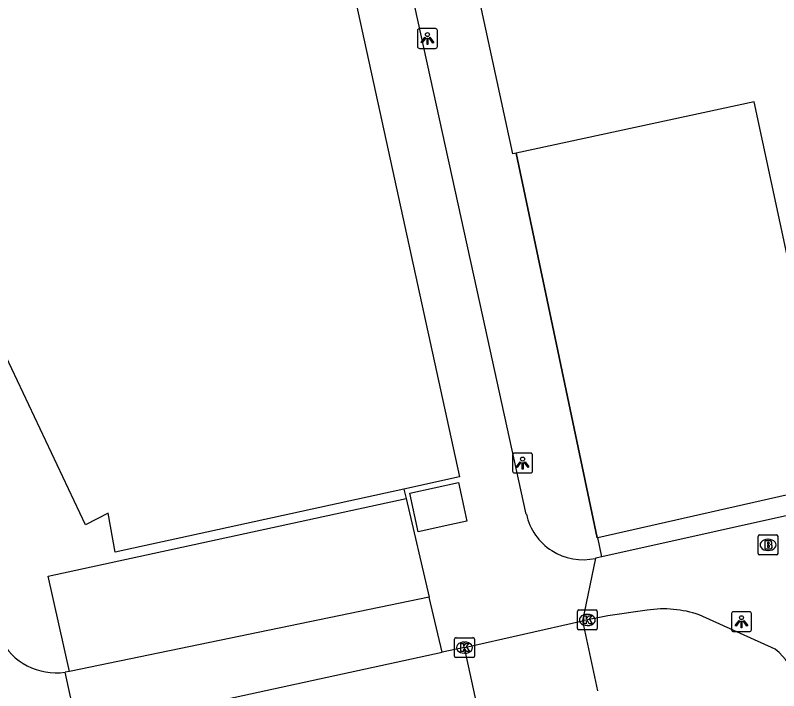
# Model space of a CAD drawing. Extents: x 160037 to 160839, y 385326 to 386441.
# Drawn here: x 160618.11 to 160656.46, y 385812.39 to 385846.32 of the extents above; entities that cross this region are included whole.
import ezdxf

# ---------------------------------------------------------------- set-up
doc = ezdxf.new("R2010")
doc.units = 0
for name, color, linetype in [('IMGEO_Brandkraan', 7, 'Continuous'), ('IMGEO_Groenvoorziening', 7, 'Continuous'), ('IMGEO_Hek', 7, 'Continuous'), ('IMGEO_Kolk', 7, 'Continuous'), ('IMGEO_Lichtpunt', 7, 'Continuous'), ('IMGEO_Pand', 7, 'Continuous'), ('IMGEO_Parkeervlak_open', 7, 'Continuous'), ('IMGEO_Rijbaan_lokaal_open', 7, 'Continuous'), ('IMGEO_Voetpad_open', 7, 'Continuous')]:
    doc.layers.add(name, color=color, linetype=linetype)

msp = doc.modelspace()

# ---------------------------------------------------------------- linework, layer by layer
at = {"layer": 'IMGEO_Brandkraan'}
for p, q in [((160655.424, 385819.287), (160655.424, 385820.139)), ((160655.499, 385820.213), (160656.351, 385820.213)), ((160655.912, 385819.993), (160655.937, 385819.993)), ((160656.425, 385820.139), (160656.425, 385819.287)), ((160655.935, 385819.433), (160655.91, 385819.433)), ((160656.351, 385819.213), (160655.499, 385819.213))]:
    msp.add_line(p, q, dxfattribs=at)
for points in [[(160655.424, 385819.287), (160655.424, 385820.139)], [(160655.499, 385820.213), (160656.351, 385820.213)], [(160656.425, 385820.139), (160656.425, 385819.287)], [(160655.772, 385819.913), (160655.772, 385819.513), (160655.985, 385819.513)], [(160656.003, 385819.913), (160655.772, 385819.913)], [(160655.951, 385819.832), (160655.897, 385819.832), (160655.897, 385819.756)], [(160655.897, 385819.756), (160655.95, 385819.756)], [(160655.959, 385819.68), (160655.897, 385819.68), (160655.897, 385819.599)], [(160655.897, 385819.599), (160655.959, 385819.599)], [(160656.351, 385819.213), (160655.499, 385819.213)]]:
    msp.add_lwpolyline(points, dxfattribs=at)
for centre, radius, start, end in [((160655.501, 385820.137), 0.0765, 91.552, 178.448), ((160655.501, 385820.137), 0.0765, 91.552, 178.448), ((160656.349, 385820.137), 0.0765, 1.552, 88.448), ((160656.349, 385820.137), 0.0765, 1.552, 88.448), ((160655.952, 385819.794), 0.0379, 267.8285, 90.9355), ((160655.96, 385819.639), 0.0404, 269.8759, 90.5077), ((160656.007, 385819.768), 0.145, 59.4692, 91.5367), ((160656.032, 385819.815), 0.0922, 285.5137, 58.1501), ((160656.037, 385819.623), 0.105, 301.3115, 78.989), ((160655.501, 385819.289), 0.0765, 181.552, 268.448), ((160655.501, 385819.289), 0.0765, 181.552, 268.448), ((160655.991, 385819.764), 0.251, 268.6676, 293.5347), ((160656.349, 385819.289), 0.0765, 271.552, 358.448), ((160656.349, 385819.289), 0.0765, 271.552, 358.448)]:
    msp.add_arc(centre, radius, start, end, dxfattribs=at)
for centre, major_axis, ratio, start_param, end_param in [((160655.911, 385819.713), (-0.387, 0.002), 0.722429, 4.712389, 7.853982), ((160655.936, 385819.713), (-0.39, 0.002), 0.717154, 1.570796, 4.712389)]:
    msp.add_ellipse(centre, major_axis=major_axis, ratio=ratio, start_param=start_param, end_param=end_param, dxfattribs=at)
at = {"layer": 'IMGEO_Groenvoorziening'}
msp.add_lwpolyline([(160647.37, 385820.08), (160661.638, 385823.316), (160661.005, 385826.258)], dxfattribs=at)
at = {"layer": 'IMGEO_Hek'}
for points in [[(160643.27, 385839.397), (160644.831, 385832.004)], [(160644.831, 385832.004), (160647.349, 385820.075), (160647.37, 385820.08), (160661.638, 385823.316)]]:
    msp.add_lwpolyline(points, dxfattribs=at)
at = {"layer": 'IMGEO_Kolk'}
for p, q in [((160646.347, 385815.516), (160646.347, 385816.368)), ((160646.422, 385816.442), (160647.274, 385816.442)), ((160646.835, 385816.222), (160646.86, 385816.222)), ((160647.348, 385816.368), (160647.348, 385815.516)), ((160647.274, 385815.442), (160646.422, 385815.442)), ((160646.858, 385815.662), (160646.833, 385815.662)), ((160640.253, 385815.052), (160641.105, 385815.052)), ((160640.178, 385814.126), (160640.178, 385814.978)), ((160640.666, 385814.832), (160640.691, 385814.832)), ((160641.179, 385814.978), (160641.179, 385814.126)), ((160640.689, 385814.272), (160640.664, 385814.272)), ((160641.105, 385814.052), (160640.253, 385814.052))]:
    msp.add_line(p, q, dxfattribs=at)
for points in [[(160646.347, 385815.516), (160646.347, 385816.368)], [(160646.422, 385816.442), (160647.274, 385816.442)], [(160647.348, 385816.368), (160647.348, 385815.516)], [(160646.668, 385816.142), (160646.791, 385816.142), (160646.791, 385815.991), (160646.921, 385816.142), (160647.085, 385816.142), (160646.939, 385815.991), (160647.092, 385815.742), (160646.94, 385815.742), (160646.855, 385815.906), (160646.791, 385815.839), (160646.791, 385815.742), (160646.668, 385815.742), (160646.668, 385816.142)], [(160647.274, 385815.442), (160646.422, 385815.442)], [(160640.253, 385815.052), (160641.105, 385815.052)], [(160640.178, 385814.126), (160640.178, 385814.978)], [(160640.499, 385814.752), (160640.622, 385814.752), (160640.622, 385814.601), (160640.752, 385814.752), (160640.916, 385814.752), (160640.77, 385814.601), (160640.923, 385814.352), (160640.771, 385814.352), (160640.686, 385814.516), (160640.622, 385814.449), (160640.622, 385814.352), (160640.499, 385814.352), (160640.499, 385814.752)], [(160641.179, 385814.978), (160641.179, 385814.126)], [(160641.105, 385814.052), (160640.253, 385814.052)]]:
    msp.add_lwpolyline(points, dxfattribs=at)
for centre, start, end in [((160646.424, 385816.366), 91.552, 178.448), ((160646.424, 385816.366), 91.552, 178.448), ((160647.272, 385816.366), 1.552, 88.448), ((160647.272, 385816.366), 1.552, 88.448), ((160646.424, 385815.518), 181.552, 268.448), ((160646.424, 385815.518), 181.552, 268.448), ((160647.272, 385815.518), 271.552, 358.448), ((160647.272, 385815.518), 271.552, 358.448), ((160640.255, 385814.976), 91.552, 178.448), ((160640.255, 385814.976), 91.552, 178.448), ((160641.103, 385814.976), 1.552, 88.448), ((160641.103, 385814.976), 1.552, 88.448), ((160640.255, 385814.128), 181.552, 268.448), ((160640.255, 385814.128), 181.552, 268.448), ((160641.103, 385814.128), 271.552, 358.448), ((160641.103, 385814.128), 271.552, 358.448)]:
    msp.add_arc(centre, 0.0765, start, end, dxfattribs=at)
for centre, major_axis, ratio, start_param, end_param in [((160646.834, 385815.942), (-0.387, 0.002), 0.722429, 4.712389, 7.853982), ((160646.859, 385815.942), (-0.39, 0.002), 0.717154, 1.570796, 4.712389), ((160640.665, 385814.552), (-0.387, 0.002), 0.722429, 4.712389, 7.853982), ((160640.69, 385814.552), (-0.39, 0.002), 0.717154, 1.570796, 4.712389)]:
    msp.add_ellipse(centre, major_axis=major_axis, ratio=ratio, start_param=start_param, end_param=end_param, dxfattribs=at)
at = {"layer": 'IMGEO_Lichtpunt'}
for p, q in [((160638.319, 385845.549), (160638.319, 385844.742)), ((160638.319, 385845.549), (160638.319, 385844.742)), ((160639.221, 385845.644), (160638.413, 385845.644)), ((160639.221, 385845.644), (160638.413, 385845.644)), ((160639.315, 385844.742), (160639.315, 385845.549)), ((160639.315, 385844.742), (160639.315, 385845.549)), ((160638.413, 385844.648), (160639.221, 385844.648)), ((160638.413, 385844.648), (160639.221, 385844.648)), ((160643.097, 385824.226), (160643.097, 385823.419)), ((160643.097, 385824.226), (160643.097, 385823.419)), ((160643.999, 385824.321), (160643.191, 385824.321)), ((160643.999, 385824.321), (160643.191, 385824.321)), ((160644.093, 385823.419), (160644.093, 385824.226)), ((160644.093, 385823.419), (160644.093, 385824.226)), ((160643.191, 385823.325), (160643.999, 385823.325)), ((160643.191, 385823.325), (160643.999, 385823.325)), ((160654.093, 385816.258), (160654.093, 385815.451)), ((160654.093, 385816.258), (160654.093, 385815.451)), ((160654.995, 385816.353), (160654.187, 385816.353)), ((160654.995, 385816.353), (160654.187, 385816.353)), ((160655.089, 385815.451), (160655.089, 385816.258)), ((160655.089, 385815.451), (160655.089, 385816.258)), ((160654.187, 385815.357), (160654.995, 385815.357)), ((160654.187, 385815.357), (160654.995, 385815.357))]:
    msp.add_line(p, q, dxfattribs=at)
for points in [[(160638.693, 385845.213), (160638.732, 385845.185), (160638.544, 385844.923), (160638.506, 385844.95), (160638.693, 385845.213)], [(160638.795, 385845.165), (160638.842, 385845.165), (160638.842, 385844.843), (160638.795, 385844.843), (160638.795, 385845.165)], [(160638.905, 385845.185), (160638.943, 385845.212), (160639.13, 385844.95), (160639.091, 385844.922), (160638.905, 385845.185)], [(160643.471, 385823.89), (160643.51, 385823.862), (160643.322, 385823.6), (160643.284, 385823.627), (160643.471, 385823.89)], [(160643.573, 385823.842), (160643.62, 385823.842), (160643.62, 385823.52), (160643.573, 385823.52), (160643.573, 385823.842)], [(160643.683, 385823.862), (160643.721, 385823.889), (160643.908, 385823.627), (160643.869, 385823.599), (160643.683, 385823.862)], [(160654.467, 385815.922), (160654.506, 385815.894), (160654.318, 385815.632), (160654.28, 385815.659), (160654.467, 385815.922)], [(160654.569, 385815.874), (160654.616, 385815.874), (160654.616, 385815.552), (160654.569, 385815.552), (160654.569, 385815.874)], [(160654.679, 385815.894), (160654.717, 385815.921), (160654.904, 385815.659), (160654.865, 385815.631), (160654.679, 385815.894)]]:
    msp.add_lwpolyline(points, dxfattribs=at)
for centre in [(160638.818, 385845.347), (160643.596, 385824.024), (160654.592, 385816.056)]:
    msp.add_circle(centre, 0.0994, dxfattribs=at)
for centre, start, end in [((160638.413, 385845.549), 90, 180), ((160638.413, 385845.549), 90, 180), ((160639.221, 385845.549), 0, 90), ((160639.221, 385845.549), 0, 90), ((160638.413, 385844.742), 180, 270), ((160638.413, 385844.742), 180, 270), ((160639.221, 385844.742), 270, 0), ((160639.221, 385844.742), 270, 360), ((160643.191, 385824.226), 90, 180), ((160643.191, 385824.226), 90, 180), ((160643.999, 385824.226), 0, 90), ((160643.999, 385824.226), 0, 90), ((160643.191, 385823.419), 180, 270), ((160643.191, 385823.419), 180, 270), ((160643.999, 385823.419), 270, 0), ((160643.999, 385823.419), 270, 360), ((160654.187, 385816.258), 90, 180), ((160654.187, 385816.258), 90, 180), ((160654.995, 385816.258), 0, 90), ((160654.995, 385816.258), 0, 90), ((160654.187, 385815.451), 180, 270), ((160654.187, 385815.451), 180, 270), ((160654.995, 385815.451), 270, 0), ((160654.995, 385815.451), 270, 360)]:
    msp.add_arc(centre, 0.0946, start, end, dxfattribs=at)
at = {"layer": 'IMGEO_Pand'}
for points in [[(160643.27, 385839.397), (160643.103, 385839.361), (160640.884, 385849.657), (160640.399, 385851.907), (160638.252, 385851.444), (160638.085, 385851.408), (160636.889, 385856.96), (160639.154, 385857.448), (160638.272, 385861.54), (160654.083, 385864.947)], [(160632.632, 385858.869), (160636.213, 385842.456), (160640.43, 385823.13), (160637.627, 385822.518)], [(160637.627, 385822.518), (160623.132, 385819.354), (160622.772, 385821.298), (160621.639, 385820.722), (160610.802, 385843.631)], [(160661.005, 385826.258), (160658.717, 385825.765), (160655.225, 385841.973), (160643.27, 385839.397)]]:
    msp.add_lwpolyline(points, dxfattribs=at)
at = {"layer": 'IMGEO_Parkeervlak_open'}
msp.add_lwpolyline([(160620.845, 385813.352), (160619.77, 385818.137), (160637.74, 385822.046)], dxfattribs=at)
at = {"layer": 'IMGEO_Rijbaan_lokaal_open'}
for points in [[(160649.855, 385816.432), (160647.876, 385816.152), (160646.6, 385815.891)], [(160656.286, 385814.474), (160652.468, 385816.196)], [(160640.679, 385814.552), (160646.6, 385815.891)], [(160646.6, 385815.891), (160647.359, 385812.385)], [(160622.121, 385810.564), (160626.463, 385811.478), (160639.552, 385814.326)], [(160640.679, 385814.552), (160639.552, 385814.326)], [(160641.423, 385811.175), (160640.679, 385814.552)]]:
    msp.add_lwpolyline(points, dxfattribs=at)
for centre, radius, start, end in [((160650.69, 385811.092), 5.405, 70.7928, 98.8856), ((160654.606, 385812.276), 2.766, 10.6178, 52.6086)]:
    msp.add_arc(centre, radius, start, end, dxfattribs=at)
at = {"layer": 'IMGEO_Voetpad_open'}
for points in [[(160643.784, 385821.25), (160641.601, 385831.195), (160637.092, 385851.736), (160634.649, 385863.282)], [(160647.37, 385820.08), (160647.349, 385820.075), (160644.831, 385832.004), (160643.27, 385839.397)], [(160640.794, 385820.9), (160639.942, 385820.714), (160638.357, 385820.368), (160637.932, 385822.314), (160640.37, 385822.846), (160640.693, 385821.365), (160640.794, 385820.9)], [(160637.627, 385822.518), (160637.74, 385822.046)], [(160637.74, 385822.046), (160638.904, 385817.087)], [(160658.869, 385821.63), (160647.569, 385819.107)], [(160647.569, 385819.107), (160647.37, 385820.08)], [(160647.254, 385819.037), (160646.6, 385815.891)], [(160647.569, 385819.107), (160647.254, 385819.037)], [(160638.904, 385817.087), (160620.845, 385813.352)], [(160639.552, 385814.326), (160638.904, 385817.087)], [(160620.845, 385813.352), (160620.613, 385813.311)], [(160621.258, 385810.384), (160620.613, 385813.311)]]:
    msp.add_lwpolyline(points, dxfattribs=at)
for centre, radius, start, end in [((160646.621, 385821.871), 2.904, 192.3558, 282.5886), ((160620.18, 385816.443), 3.162, 206.9282, 277.8747)]:
    msp.add_arc(centre, radius, start, end, dxfattribs=at)

doc.saveas('drawing.dxf')
